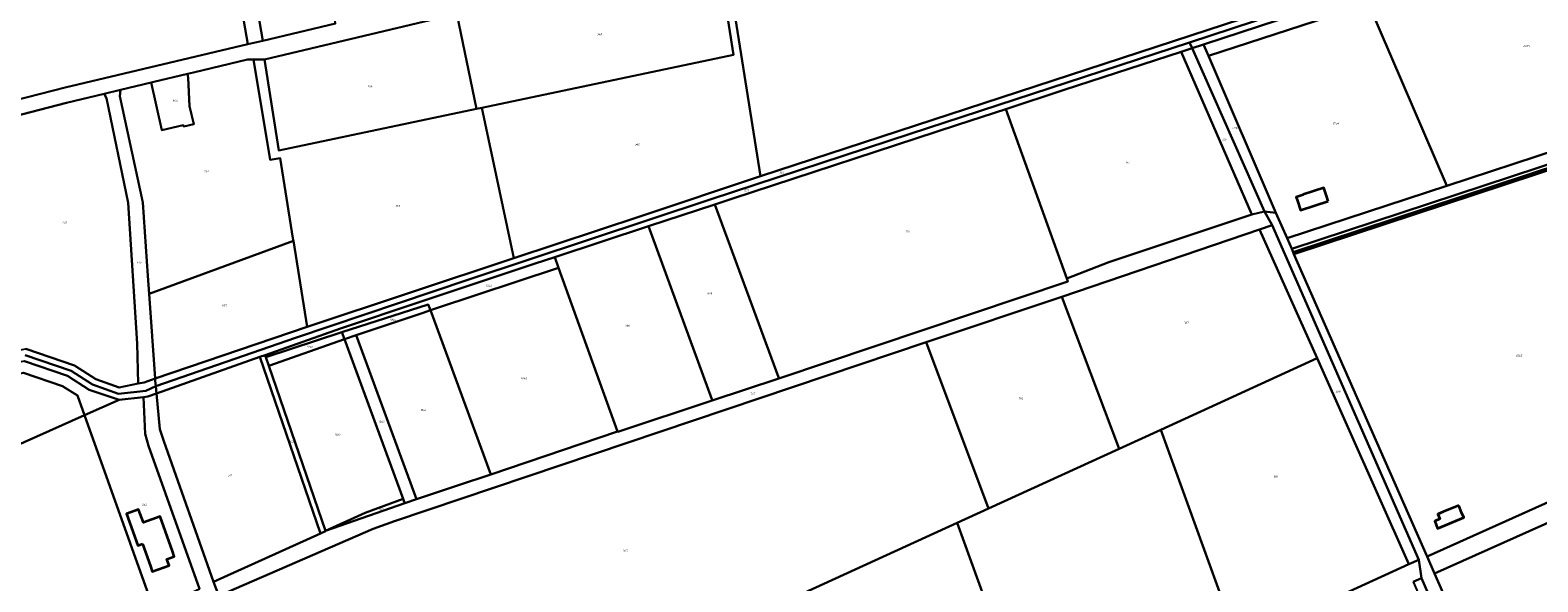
# Model space of a CAD drawing. Extents: x 177930 to 190767, y 381068 to 392034.
# Tile 300 of 318: x 183657 to 184996, y 389342 to 389831. Entities that reach past the tile are written whole.
import ezdxf
from ezdxf.enums import TextEntityAlignment as Align

# ---------------------------------------------------------------- set-up
doc = ezdxf.new("R2010")
doc.units = 0
for name, color, linetype, lineweight in [('B-XX-KG-GRENS_PERCEEL-GV', 150, 'Continuous', 25), ('B-XX-KG-GRENS_PERCEEL-S', 150, 'Continuous', 25), ('B-XX-OG-BEBOUWING-G', 7, 'Continuous', 35)]:
    doc.layers.add(name, color=color, linetype=linetype, lineweight=lineweight)
doc.styles.add('NLCS-ISO', font='NLCS-ISO.ttf', dxfattribs={"height": 1.8})

# ---------------------------------------------------------------- blocks, each defined once
blk = doc.blocks.new('SKG-PERCEELNUMMER-SO')
at = {"layer": 'DefPoints'}
blk.add_point((0, 0), dxfattribs=at)
at = {"style": 'NLCS-ISO', "oblique": 10, "flags": 1}
blk.add_attdef('GEMEENTECODE', text='', height=1.8, dxfattribs=at).set_placement((-0.5, 2.6), align=Align.MIDDLE_RIGHT)
at = {"style": 'NLCS-ISO', "oblique": 10}
blk.add_attdef('PERCEELNUMMER', text='', height=1.8, dxfattribs=at).set_placement((0, 0), align=Align.MIDDLE_CENTER)
at = {"style": 'NLCS-ISO', "oblique": 10, "flags": 1}
blk.add_attdef('SECTIE', text='', height=1.8, dxfattribs=at).set_placement((0.5, 2.5), align=Align.MIDDLE_LEFT)

msp = doc.modelspace()

# ---------------------------------------------------------------- linework, layer by layer
at = {"layer": 'B-XX-KG-GRENS_PERCEEL-GV'}
for points in [[(183863.957, 389821.871), (183928.321, 389837.086), (183901.858, 389974.294), (184001.189, 389993.516), (184047.463, 390002.467), (184055.072, 389962.384), (184057.626, 389947.461), (184067.261, 389898.76), (184067.282, 389898.763), (184072.125, 389899.718), (184074.262, 389888.557), (184084.121, 389876.641), (184084.754, 389873.522), (184264.033, 389908.734), (184252.563, 389975.154), (184227.648, 390119.427), (184044.007, 390071.491), (184044.284, 390070.529), (183830.45, 390013.019), (183853.674, 389880.535)], [(184275.249, 389893.792), (184305.863, 389701.549), (184870.773, 389886.609), (184832.742, 390071.783), (184781.962, 390056.618), (184699.186, 390029.515), (184698.881, 390030.098), (184309.181, 389902.68), (184279.547, 389894.621)], [(183850.666, 389818.729), (183863.957, 389821.871), (183853.674, 389880.535), (183830.45, 390013.019), (183817.519, 390009.541)], [(183605.19, 389894.395), (183631.9, 389765.893), (183688.497, 389780.393), (183850.666, 389818.729), (183817.519, 390009.541), (183666.995, 389969.113), (183650.927, 389964.797), (183592.743, 389954.275), (183605.024, 389895.192)], [(185352.301, 389836.671), (185133.372, 389764.765), (184915.443, 389693.189), (184773.383, 389646.53), (184777.553, 389637.063), (185045.585, 389725.406), (185345.909, 389824.393), (185359.009, 389828.71), (185361.622, 389829.571), (185363.778, 389830.282), (185869.946, 389997.115), (185864.969, 390005.053), (185818.61, 389989.827), (185779.954, 389977.131), (185703.028, 389951.865), (185626.44, 389926.71), (185470.675, 389875.55), (185360.983, 389839.523), (185359.876, 389839.159), (185355.105, 389837.592)], [(185059.357, 389936.227), (184954.673, 389902.1), (184846.871, 389866.913), (184765.155, 389840.109), (184699.262, 389818.669), (184701.591, 389813.242), (184703.571, 389808.628), (184845.709, 389854.734), (185063.972, 389925.535)], [(184845.709, 389854.734), (184915.443, 389693.189), (185133.372, 389764.765), (185063.972, 389925.535)], [(184058.229, 389762.429), (184281.893, 389809.42), (184268.921, 389892.591), (184096.04, 389859.221), (184071.254, 389853.98), (184036.293, 389845.908), (184053.734, 389761.484)], [(184268.921, 389892.591), (184281.893, 389809.42), (184058.229, 389762.429), (184086.843, 389628.842), (184199.609, 389666.276), (184305.863, 389701.549), (184275.249, 389893.792)], [(184870.773, 389886.609), (184305.863, 389701.549), (184199.609, 389666.276), (184086.843, 389628.842), (183903.273, 389567.902), (183768.158, 389521.91), (183768.281, 389520.12), (183768.754, 389515.288), (183892.848, 389558.28), (184046, 389609.757), (184261.866, 389681.255), (184438.843, 389739.328), (184686.825, 389820.483), (184763.419, 389845.443), (184845.094, 389872.213), (184871.931, 389880.97)], [(184763.445, 389669.096), (184773.383, 389646.53), (184915.443, 389693.189), (184845.709, 389854.734), (184703.571, 389808.628)], [(184036.293, 389845.908), (183865.254, 389805.243), (183878.175, 389724.581), (184053.734, 389761.484)], [(184689.098, 389815.348), (184686.825, 389820.483), (184438.843, 389739.328), (184261.866, 389681.255), (184046, 389609.757), (183892.848, 389558.28), (183768.754, 389515.288), (183769.399, 389508.705), (183861.309, 389541.148), (183866.022, 389542.812), (183932.81, 389566.386), (184003.516, 389590.13), (184105.674, 389624.077), (184123.045, 389629.786), (184206.329, 389657.258), (184265.138, 389676.657), (184280.23, 389681.622), (184480.718, 389747.227), (184523.629, 389761.258), (184575.487, 389778.228), (184679.259, 389812.133)], [(184523.629, 389761.258), (184577.866, 389610.896), (184615.192, 389625.309), (184742.216, 389667.742), (184679.259, 389812.133), (184575.487, 389778.228)], [(184679.259, 389812.133), (184742.216, 389667.742), (184753.277, 389670.363), (184689.098, 389815.348)], [(184689.098, 389815.348), (184753.277, 389670.363), (184763.445, 389669.096), (184703.571, 389808.628), (184701.591, 389813.242), (184699.262, 389818.669)], [(185345.909, 389824.393), (185045.585, 389725.406), (184777.553, 389637.063), (184778.752, 389634.341), (185047.17, 389722.81), (185047.989, 389720.934), (185347.928, 389819.794)], [(183764.715, 389784.822), (183737.532, 389778.343), (183736.9, 389772.671), (183757.367, 389678.431), (183761.856, 389613.317), (183762.969, 389597.18), (183891.065, 389644.116), (183890.655, 389646.676), (183879.306, 389717.523), (183870.374, 389716.231), (183855.449, 389805.165), (183850.359, 389805.232), (183802.261, 389793.769), (183796.845, 389792.478), (183797.677, 389788.864), (183798.851, 389763.936), (183802.532, 389747.792), (183793.602, 389745.752), (183793.257, 389746.933), (183774.325, 389742.622)], [(183891.065, 389644.116), (183903.273, 389567.902), (184086.843, 389628.842), (184058.229, 389762.429), (184053.734, 389761.484), (183878.175, 389724.581), (183865.254, 389805.243), (183855.449, 389805.165), (183870.374, 389716.231), (183879.306, 389717.523), (183890.655, 389646.676)], [(183774.325, 389742.622), (183793.257, 389746.933), (183793.602, 389745.752), (183802.532, 389747.792), (183798.851, 389763.936), (183797.677, 389788.864), (183796.845, 389792.478), (183766.949, 389785.354), (183764.715, 389784.822)], [(183590.946, 389741.014), (183633.856, 389544.732), (183653.369, 389548.383), (183696.731, 389533.582), (183715.493, 389521.554), (183736.326, 389513.934), (183753.091, 389517.452), (183752.23, 389553.152), (183744.283, 389678.002), (183725.068, 389770.876), (183722.856, 389774.845), (183689.521, 389766.901), (183634.682, 389752.507)], [(183761.856, 389613.317), (183757.367, 389678.431), (183736.9, 389772.671), (183737.532, 389778.343), (183722.856, 389774.845), (183725.068, 389770.876), (183744.283, 389678.002), (183752.23, 389553.152), (183753.091, 389517.452), (183758.6, 389518.608), (183768.158, 389521.91), (183762.969, 389597.18)], [(184577.866, 389610.896), (184523.629, 389761.258), (184480.718, 389747.227), (184280.23, 389681.622), (184265.138, 389676.657), (184321.702, 389523.225), (184322.11, 389522.12), (184578.823, 389608.243)], [(184778.752, 389634.341), (184779.577, 389632.466), (185047.989, 389720.934), (185047.17, 389722.81)], [(185047.989, 389720.934), (184779.577, 389632.466), (184897.492, 389364.714), (184897.769, 389364.085), (185154.267, 389479.048), (185049.195, 389718.105)], [(183824.912, 389329.063), (183961.809, 389388.52), (183980.917, 389395.366), (184453.041, 389554.16), (184573.357, 389594.427), (184748.98, 389654.337), (184760.199, 389658.164), (184753.277, 389670.363), (184742.216, 389667.742), (184615.192, 389625.309), (184577.866, 389610.896), (184578.823, 389608.243), (184322.11, 389522.12), (184263.03, 389502.4), (184179.14, 389474.596), (184178.95, 389475.123), (184066.317, 389436.677), (184066.25, 389436.86), (184037.612, 389427.334), (184000.43, 389414.966), (183989.95, 389411.48), (183919.437, 389386.789), (183919.523, 389386.538), (183914.948, 389384.469), (183820.108, 389341.579)], [(184322.11, 389522.12), (184321.702, 389523.225), (184265.138, 389676.657), (184206.329, 389657.258), (184262.57, 389503.656), (184263.03, 389502.4)], [(184753.277, 389670.363), (184760.199, 389658.164), (184890.485, 389361.17), (184892.704, 389344.623), (184992.521, 389115.557), (184991.054, 389114.918), (185108.345, 388849.225), (185120.64, 388852.019), (185000.223, 389125.24), (184999.729, 389126.361), (185002.01, 389127.386), (184904.459, 389348.894), (184897.769, 389364.085), (184897.492, 389364.714), (184779.577, 389632.466), (184778.752, 389634.341), (184777.553, 389637.063), (184773.383, 389646.53), (184763.445, 389669.096)], [(184126.431, 389620.418), (184178.95, 389475.123), (184179.14, 389474.596), (184263.03, 389502.4), (184262.57, 389503.656), (184206.329, 389657.258), (184123.045, 389629.786)], [(184748.98, 389654.337), (184573.357, 389594.427), (184624.263, 389459.605), (184661.414, 389476.597), (184800.049, 389540.006)], [(184890.485, 389361.17), (184760.199, 389658.164), (184748.98, 389654.337), (184800.049, 389540.006), (184881.631, 389357.147)], [(183768.158, 389521.91), (183903.273, 389567.902), (183891.065, 389644.116), (183762.969, 389597.18)], [(184012.718, 389582.654), (184017.152, 389584.126), (184126.431, 389620.418), (184123.045, 389629.786), (184105.674, 389624.077), (184003.516, 389590.13), (183932.81, 389566.386), (183866.022, 389542.812), (183866.627, 389541.045), (183934.16, 389563.07), (184010.81, 389587.85)], [(184066.25, 389436.86), (184066.317, 389436.677), (184178.95, 389475.123), (184126.431, 389620.418), (184017.152, 389584.126), (184012.718, 389582.654), (184012.723, 389582.641)], [(185070.97, 389423.387), (185175.347, 389470.083), (185256.589, 389506.429), (185448.702, 389592.375), (185441.384, 389606.892), (185336.061, 389559.995), (185335.851, 389559.901), (185313.519, 389549.957), (185220.185, 389508.399), (185154.267, 389479.048), (184897.769, 389364.085), (184904.459, 389348.894), (185013.709, 389397.77), (185047.946, 389413.087)], [(183936.373, 389557.057), (183946.864, 389560.576), (184005.38, 389580.182), (184012.723, 389582.641), (184012.718, 389582.654), (184010.81, 389587.85), (183934.16, 389563.07)], [(184508.407, 389406.615), (184624.263, 389459.605), (184573.357, 389594.427), (184453.041, 389554.16)], [(184066.25, 389436.86), (184012.723, 389582.641), (184005.38, 389580.182), (183946.864, 389560.576), (184000.43, 389414.966), (184037.612, 389427.334)], [(183866.627, 389541.045), (183869.248, 389533.39), (183936.373, 389557.057), (183934.16, 389563.07)], [(183919.437, 389386.789), (183954.85, 389402.7), (183988.621, 389415.09), (183936.373, 389557.057), (183869.248, 389533.39)], [(183946.864, 389560.576), (183936.373, 389557.057), (183988.621, 389415.09), (183989.19, 389413.544), (183989.95, 389411.48), (184000.43, 389414.966)], [(184508.407, 389406.615), (184453.041, 389554.16), (183980.917, 389395.366), (183961.809, 389388.52), (183824.912, 389329.063), (183895.259, 389126.172), (184271.561, 389298.286), (184480.516, 389393.858)], [(183448.373, 389453.527), (183452.197, 389455.509), (183462.218, 389460.702), (183604.275, 389517.903), (183651.494, 389526.977), (183686.111, 389515.2), (183699.187, 389506.848), (183705.492, 389489.393), (183736.278, 389503.147), (183709.551, 389512.097), (183690.493, 389524.291), (183652.208, 389537.292), (183601.471, 389527.545), (183592.914, 389524.067), (183458.059, 389469.819), (183444.82, 389462.976)], [(183769.399, 389508.705), (183772.486, 389477.193), (183775.842, 389466.511), (183820.108, 389341.579), (183914.948, 389384.469), (183861.309, 389541.148)], [(183914.948, 389384.469), (183919.523, 389386.538), (183919.437, 389386.789), (183869.248, 389533.39), (183866.627, 389541.045), (183866.022, 389542.812), (183861.309, 389541.148)], [(184800.049, 389540.006), (184661.414, 389476.597), (184729.665, 389287.733), (184881.631, 389357.147)], [(183705.492, 389489.393), (183699.187, 389506.848), (183686.111, 389515.2), (183651.494, 389526.977), (183604.275, 389517.903), (183462.218, 389460.702), (183452.197, 389455.509), (183448.373, 389453.527), (183470.551, 389394.539), (183473.801, 389385.884), (183705.46, 389489.379)], [(183767.185, 389316.887), (183807.671, 389335.16), (183762.394, 389462.287), (183759.325, 389473.059), (183758.024, 389505.527), (183736.278, 389503.147), (183705.492, 389489.393), (183705.46, 389489.379)], [(183705.46, 389489.379), (183473.801, 389385.884), (183542.141, 389203.892), (183556.207, 389209.932), (183572.243, 389218.111), (183667.706, 389270.863), (183722.031, 389296.319), (183767.185, 389316.887)], [(184508.407, 389406.615), (184480.516, 389393.858), (184548.77, 389204.987), (184666.725, 389258.984), (184729.665, 389287.733), (184661.414, 389476.597), (184624.263, 389459.605)], [(185062.364, 389380.341), (185030.736, 389366.23), (185026.437, 389373.347), (185023.937, 389376.828), (185013.709, 389397.77), (184904.459, 389348.894), (185002.01, 389127.386), (185004.889, 389129.395), (185097.836, 389170.647), (185168.743, 389202.427), (185070.97, 389423.387), (185047.946, 389413.087)], [(183989.95, 389411.48), (183989.19, 389413.544), (183988.621, 389415.09), (183954.85, 389402.7), (183919.437, 389386.789)], [(184339.525, 389110.217), (184499.948, 389183.136), (184548.77, 389204.987), (184480.516, 389393.858), (184271.561, 389298.286)], [(184885.456, 389341.434), (184910.557, 389284.374), (184982.479, 389120.877), (184981.798, 389119.142), (184935.867, 389099.143), (184846.367, 389059.683), (184833.745, 389054.143), (184768.166, 389025.357), (184757.142, 389020.518), (184671.236, 388982.709), (184673.828, 388976.718), (184829.176, 389044.396), (184896.359, 389073.664), (184991.054, 389114.918), (184992.521, 389115.557), (184892.704, 389344.623)]]:
    msp.add_lwpolyline(points, close=True, dxfattribs=at)
for points in [[(183634.682, 389752.507), (183689.521, 389766.901), (183722.856, 389774.845), (183737.532, 389778.343), (183764.715, 389784.822), (183766.949, 389785.354), (183796.845, 389792.478), (183802.261, 389793.769), (183850.359, 389805.232), (183855.449, 389805.165), (183865.254, 389805.243), (184036.293, 389845.908)], [(184763.419, 389845.443), (184686.825, 389820.483), (184689.098, 389815.348), (184699.262, 389818.669), (184765.155, 389840.109)], [(183928.321, 389837.086), (183863.957, 389821.871), (183850.666, 389818.729), (183688.497, 389780.393), (183631.9, 389765.893)], [(183652.787, 389542.831), (183693.603, 389528.923), (183712.519, 389516.821), (183735.619, 389508.389), (183760.004, 389511.188), (183768.754, 389515.288), (183768.281, 389520.12), (183768.158, 389521.91), (183758.6, 389518.608), (183753.091, 389517.452), (183736.326, 389513.934), (183715.493, 389521.554), (183696.731, 389533.582), (183653.369, 389548.383)], [(183652.208, 389537.292), (183690.493, 389524.291), (183709.551, 389512.097), (183736.278, 389503.147), (183758.024, 389505.527), (183761.72, 389505.932), (183769.399, 389508.705), (183768.754, 389515.288), (183760.004, 389511.188), (183735.619, 389508.389), (183712.519, 389516.821), (183693.603, 389528.923), (183652.787, 389542.831)], [(183824.912, 389329.063), (183820.108, 389341.579), (183775.842, 389466.511), (183772.486, 389477.193), (183769.399, 389508.705), (183761.72, 389505.932), (183758.024, 389505.527), (183759.325, 389473.059), (183762.394, 389462.287), (183807.671, 389335.16)], [(184885.456, 389341.434), (184892.704, 389344.623), (184890.485, 389361.17), (184881.631, 389357.147), (184729.665, 389287.733)]]:
    msp.add_lwpolyline(points, dxfattribs=at)
at = {"layer": 'B-XX-OG-BEBOUWING-G'}
for points in [[(184810.015, 389679.334), (184808.501, 389684.131), (184806.21, 389691.342), (184787.591, 389685.452), (184787.704, 389685.096), (184781.574, 389683.157), (184782.669, 389679.688), (184785.252, 389671.511)], [(183756.892, 389375.354), (183764.02, 389355.346), (183765.698, 389350.636), (183780.664, 389355.965), (183778.609, 389361.735), (183785.288, 389364.114), (183783.611, 389368.824), (183772.683, 389399.517), (183757.771, 389394.204), (183753.616, 389405.865), (183742.841, 389402.025), (183752.86, 389373.916)], [(184925.845, 389409.32), (184911.914, 389403.606), (184907.278, 389401.704), (184909.085, 389397.3), (184904.512, 389395.422), (184907.151, 389388.987), (184930.293, 389398.486), (184928.384, 389403.137)]]:
    msp.add_lwpolyline(points, close=True, dxfattribs=at)

# ---------------------------------------------------------------- block references
at = {"layer": 'B-XX-KG-GRENS_PERCEEL-S'}
for p, values in [((184162.881, 389827.733), {'PERCEELNUMMER': '363'}), ((184985.882, 389817.116), {'PERCEELNUMMER': '8935'}), ((183958.983, 389781.354), {'PERCEELNUMMER': '364'}), ((183785.879, 389768.648), {'PERCEELNUMMER': '966'}), ((184726.705, 389744.545), {'PERCEELNUMMER': '7718'}), ((184816.73, 389748.649), {'PERCEELNUMMER': '8934'}), ((184717.795, 389734.19), {'PERCEELNUMMER': '315'}), ((184196.358, 389730.062), {'PERCEELNUMMER': '362'}), ((183813.976, 389706.075), {'PERCEELNUMMER': '967'}), ((184324.428, 389704.794), {'PERCEELNUMMER': '361'}), ((184631.758, 389713.529), {'PERCEELNUMMER': '314'}), ((184293.545, 389688.812), {'PERCEELNUMMER': '577'}), ((184929.015, 389682.615), {'PERCEELNUMMER': '8459'}), ((183983.718, 389675.257), {'PERCEELNUMMER': '365'}), ((183687.775, 389660.782), {'PERCEELNUMMER': '733'}), ((184436.764, 389652.565), {'PERCEELNUMMER': '764'}), ((183754.045, 389625.285), {'PERCEELNUMMER': '445'}), ((184064.494, 389604.514), {'PERCEELNUMMER': '1043'}), ((184260.649, 389597.753), {'PERCEELNUMMER': '678'}), ((183829.688, 389586.646), {'PERCEELNUMMER': '955'}), ((183979.123, 389574.322), {'PERCEELNUMMER': '1044'}), ((184683.844, 389571.511), {'PERCEELNUMMER': '307'}), ((184187.52, 389569.051), {'PERCEELNUMMER': '766'}), ((183905.725, 389550.377), {'PERCEELNUMMER': '1045'}), ((184979.527, 389542.303), {'PERCEELNUMMER': '6145'}), ((184095.727, 389522.267), {'PERCEELNUMMER': '1042'}), ((184298.835, 389508.511), {'PERCEELNUMMER': '765'}), ((184536.919, 389504.387), {'PERCEELNUMMER': '306'}), ((184818.553, 389510.416), {'PERCEELNUMMER': '308'}), ((184006.192, 389494.157), {'PERCEELNUMMER': '1041'}), ((183969.233, 389483.746), {'PERCEELNUMMER': '1040'}), ((183889.465, 389466.025), {'PERCEELNUMMER': '312'}), ((183930.191, 389472.294), {'PERCEELNUMMER': '1039'}), ((183834.53, 389436.192), {'PERCEELNUMMER': '311'}), ((184763.408, 389434.833), {'PERCEELNUMMER': '801'}), ((183758.656, 389410.084), {'PERCEELNUMMER': '232'}), ((183969.345, 389406.225), {'PERCEELNUMMER': '675'}), ((184185.555, 389369.068), {'PERCEELNUMMER': '305'})]:
    msp.add_blockref('SKG-PERCEELNUMMER-SO', p, dxfattribs=at).add_auto_attribs(values)

doc.saveas('drawing.dxf')
